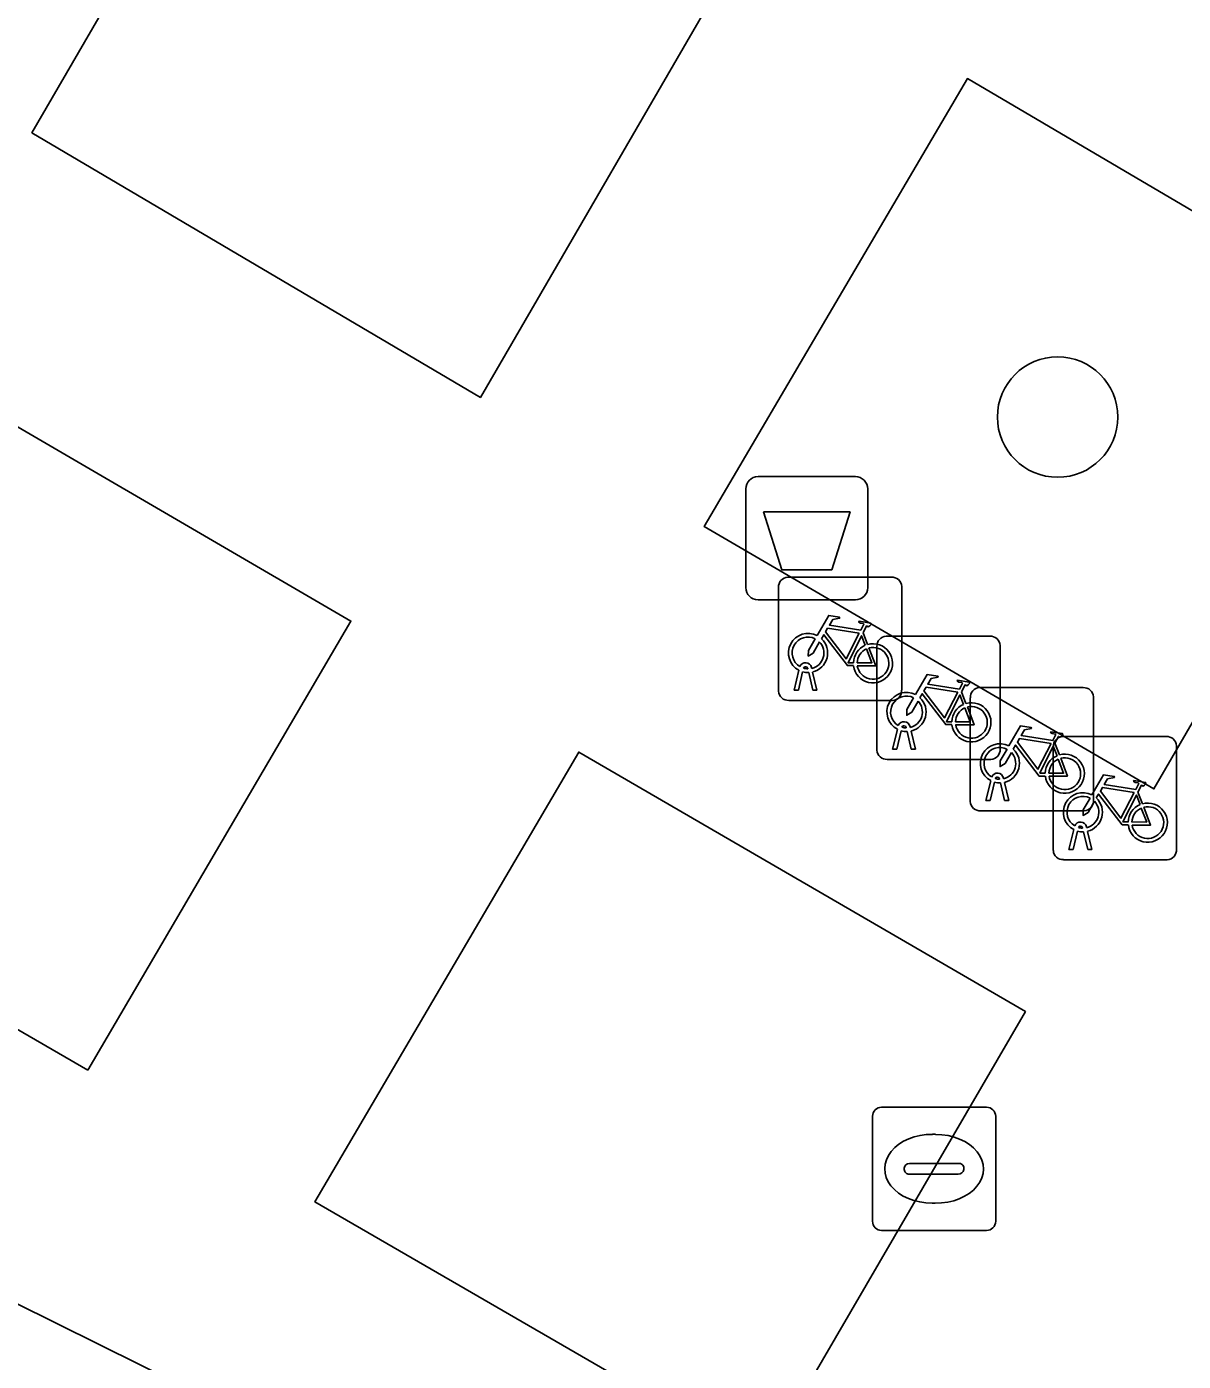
# Model space of a CAD drawing. Extents: x 160663 to 161506, y 382245 to 383291.
# Drawn here: x 161046.16 to 161055.55, y 383092.22 to 383103.06 of the extents above; entities that cross this region are included whole.
import ezdxf

# ---------------------------------------------------------------- set-up
doc = ezdxf.new("R2010")
doc.units = 0
for name, color, linetype in [('IMGEO_Afvalbak', 7, 'Continuous'), ('IMGEO_Boom', 7, 'Continuous'), ('IMGEO_Fietsenrek', 7, 'Continuous'), ('IMGEO_Groenvoorziening', 7, 'Continuous'), ('IMGEO_Kolk', 7, 'Continuous'), ('IMGEO_Rijbaan_lokaal_open', 7, 'Continuous'), ('IMGEO_Voetpad_open', 7, 'Continuous')]:
    doc.layers.add(name, color=color, linetype=linetype)

msp = doc.modelspace()

# ---------------------------------------------------------------- linework, layer by layer
at = {"layer": 'IMGEO_Afvalbak'}
for p, q in [((161052.095, 383099.404), (161052.885, 383099.404)), ((161052.885, 383099.404), (161052.095, 383099.404)), ((161051.995, 383098.504), (161051.995, 383099.304)), ((161051.995, 383099.304), (161051.995, 383098.504)), ((161052.985, 383099.304), (161052.985, 383098.504)), ((161052.985, 383098.504), (161052.985, 383099.304)), ((161052.885, 383098.404), (161052.095, 383098.404)), ((161052.095, 383098.404), (161052.885, 383098.404))]:
    msp.add_line(p, q, dxfattribs=at)
msp.add_lwpolyline([(161052.138, 383099.118), (161052.842, 383099.118), (161052.693, 383098.648), (161052.287, 383098.648), (161052.138, 383099.118)], dxfattribs=at)
for centre, start, end in [((161052.095, 383099.304), 90, 180), ((161052.095, 383099.304), 90, 180), ((161052.885, 383099.304), 0, 90), ((161052.885, 383099.304), 360, 90), ((161052.095, 383098.504), 180, 270), ((161052.095, 383098.504), 180, 270), ((161052.885, 383098.504), 270, 0), ((161052.885, 383098.504), 270, 0)]:
    msp.add_arc(centre, 0.1, start, end, dxfattribs=at)
at = {"layer": 'IMGEO_Boom'}
msp.add_circle((161054.527, 383099.888), 0.489, dxfattribs=at)
at = {"layer": 'IMGEO_Fietsenrek'}
for p, q in [((161052.336, 383098.588), (161053.177, 383098.588)), ((161053.177, 383098.588), (161052.336, 383098.588)), ((161053.261, 383098.513), (161053.261, 383097.672)), ((161053.261, 383097.672), (161053.261, 383098.513)), ((161052.261, 383097.663), (161052.261, 383098.504)), ((161052.261, 383098.504), (161052.261, 383097.663)), ((161052.948, 383098.137), (161052.984, 383098.042)), ((161053.135, 383098.109), (161053.976, 383098.109)), ((161053.976, 383098.109), (161053.135, 383098.109)), ((161053.06, 383097.184), (161053.06, 383098.025)), ((161053.06, 383098.025), (161053.06, 383097.184)), ((161054.06, 383098.034), (161054.06, 383097.193)), ((161054.06, 383097.193), (161054.06, 383098.034)), ((161052.53, 383097.855), (161052.531, 383097.848)), ((161052.388, 383097.672), (161052.427, 383097.832)), ((161052.457, 383097.82), (161052.422, 383097.672)), ((161052.499, 383097.844), (161052.498, 383097.848)), ((161052.54, 383097.672), (161052.506, 383097.814)), ((161052.538, 383097.818), (161052.573, 383097.672)), ((161052.422, 383097.672), (161052.388, 383097.672)), ((161052.573, 383097.672), (161052.54, 383097.672)), ((161053.747, 383097.658), (161053.783, 383097.563)), ((161053.893, 383097.692), (161054.734, 383097.692)), ((161054.734, 383097.692), (161053.893, 383097.692)), ((161053.186, 383097.588), (161052.345, 383097.588)), ((161052.345, 383097.588), (161053.186, 383097.588)), ((161053.818, 383096.767), (161053.818, 383097.608)), ((161053.818, 383097.608), (161053.818, 383096.767)), ((161054.818, 383097.617), (161054.818, 383096.776)), ((161054.818, 383096.776), (161054.818, 383097.617)), ((161053.187, 383097.193), (161053.226, 383097.353)), ((161053.256, 383097.341), (161053.221, 383097.193)), ((161053.298, 383097.365), (161053.297, 383097.369)), ((161053.339, 383097.193), (161053.305, 383097.335)), ((161053.329, 383097.376), (161053.33, 383097.369)), ((161053.337, 383097.339), (161053.372, 383097.193)), ((161054.492, 383096.37), (161054.492, 383097.211)), ((161054.492, 383097.211), (161054.492, 383096.37)), ((161054.505, 383097.241), (161054.541, 383097.146)), ((161054.567, 383097.295), (161055.408, 383097.295)), ((161055.408, 383097.295), (161054.567, 383097.295)), ((161055.492, 383097.22), (161055.492, 383096.379)), ((161055.492, 383096.379), (161055.492, 383097.22)), ((161053.985, 383097.109), (161053.144, 383097.109)), ((161053.144, 383097.109), (161053.985, 383097.109)), ((161053.221, 383097.193), (161053.187, 383097.193)), ((161053.372, 383097.193), (161053.339, 383097.193)), ((161053.945, 383096.776), (161053.984, 383096.936)), ((161054.014, 383096.924), (161053.979, 383096.776)), ((161054.056, 383096.948), (161054.055, 383096.952)), ((161054.097, 383096.776), (161054.063, 383096.918)), ((161054.087, 383096.959), (161054.088, 383096.952)), ((161054.095, 383096.922), (161054.13, 383096.776)), ((161053.979, 383096.776), (161053.945, 383096.776)), ((161054.13, 383096.776), (161054.097, 383096.776)), ((161055.179, 383096.844), (161055.215, 383096.749)), ((161054.743, 383096.692), (161053.902, 383096.692)), ((161053.902, 383096.692), (161054.743, 383096.692)), ((161054.73, 383096.551), (161054.729, 383096.555)), ((161054.761, 383096.562), (161054.762, 383096.555)), ((161054.619, 383096.379), (161054.658, 383096.539)), ((161054.688, 383096.527), (161054.653, 383096.379)), ((161054.771, 383096.379), (161054.737, 383096.521)), ((161054.769, 383096.525), (161054.804, 383096.379)), ((161054.653, 383096.379), (161054.619, 383096.379)), ((161054.804, 383096.379), (161054.771, 383096.379)), ((161055.417, 383096.295), (161054.576, 383096.295)), ((161054.576, 383096.295), (161055.417, 383096.295))]:
    msp.add_line(p, q, dxfattribs=at)
for points in [[(161052.574, 383098.114), (161052.669, 383098.278), (161052.755, 383098.264), (161052.757, 383098.255), (161052.701, 383098.244), (161052.674, 383098.199), (161052.93, 383098.158)], [(161052.93, 383098.158), (161052.955, 383098.207), (161052.949, 383098.211), (161052.926, 383098.215), (161052.914, 383098.222), (161052.913, 383098.225), (161052.915, 383098.23), (161053.01, 383098.215), (161053.012, 383098.205), (161053.002, 383098.192), (161052.99, 383098.186), (161052.976, 383098.192), (161052.948, 383098.137)], [(161052.595, 383098.062), (161052.543, 383097.972), (161052.503, 383097.947), (161052.504, 383097.994), (161052.559, 383098.088)], [(161052.87, 383097.87), (161052.82, 383097.87), (161052.629, 383098.121), (161052.61, 383098.089)], [(161052.917, 383098.133), (161052.66, 383098.174), (161052.643, 383098.145), (161052.81, 383097.925), (161052.917, 383098.133)], [(161052.965, 383098.035), (161052.935, 383098.112), (161052.826, 383097.894), (161052.869, 383097.894)], [(161052.899, 383097.894), (161053.019, 383097.893), (161052.975, 383098.007)], [(161052.995, 383098.014), (161053.05, 383097.869), (161052.9, 383097.869)], [(161053.373, 383097.635), (161053.468, 383097.799), (161053.554, 383097.785), (161053.556, 383097.776), (161053.5, 383097.765), (161053.473, 383097.72), (161053.729, 383097.679)], [(161053.729, 383097.679), (161053.754, 383097.728), (161053.748, 383097.732), (161053.725, 383097.736), (161053.713, 383097.743), (161053.712, 383097.746), (161053.714, 383097.751), (161053.809, 383097.736), (161053.811, 383097.726), (161053.801, 383097.713), (161053.789, 383097.707), (161053.775, 383097.713), (161053.747, 383097.658)], [(161053.669, 383097.391), (161053.619, 383097.391), (161053.428, 383097.642), (161053.409, 383097.61)], [(161053.716, 383097.654), (161053.459, 383097.695), (161053.442, 383097.666), (161053.609, 383097.446), (161053.716, 383097.654)], [(161053.394, 383097.583), (161053.342, 383097.493), (161053.302, 383097.468), (161053.303, 383097.515), (161053.358, 383097.609)], [(161053.764, 383097.556), (161053.734, 383097.633), (161053.625, 383097.415), (161053.668, 383097.415)], [(161053.794, 383097.535), (161053.849, 383097.39), (161053.699, 383097.39)], [(161053.698, 383097.415), (161053.818, 383097.414), (161053.774, 383097.528)], [(161054.131, 383097.218), (161054.226, 383097.382), (161054.312, 383097.368), (161054.314, 383097.359), (161054.258, 383097.348), (161054.231, 383097.303), (161054.487, 383097.262)], [(161054.487, 383097.262), (161054.512, 383097.311), (161054.506, 383097.315), (161054.483, 383097.319), (161054.471, 383097.326), (161054.47, 383097.329), (161054.472, 383097.334), (161054.567, 383097.319), (161054.569, 383097.309), (161054.559, 383097.296), (161054.547, 383097.29), (161054.533, 383097.296), (161054.505, 383097.241)], [(161054.427, 383096.974), (161054.377, 383096.974), (161054.186, 383097.225), (161054.167, 383097.193)], [(161054.474, 383097.237), (161054.217, 383097.278), (161054.2, 383097.249), (161054.367, 383097.029), (161054.474, 383097.237)], [(161054.522, 383097.139), (161054.492, 383097.216), (161054.383, 383096.998), (161054.426, 383096.998)], [(161054.152, 383097.166), (161054.1, 383097.076), (161054.06, 383097.051), (161054.061, 383097.098), (161054.116, 383097.192)], [(161054.456, 383096.998), (161054.576, 383096.997), (161054.532, 383097.111)], [(161054.552, 383097.118), (161054.607, 383096.973), (161054.457, 383096.973)], [(161054.805, 383096.821), (161054.9, 383096.985), (161054.986, 383096.971), (161054.988, 383096.962), (161054.932, 383096.951), (161054.905, 383096.906), (161055.161, 383096.865)], [(161055.148, 383096.84), (161054.891, 383096.881), (161054.874, 383096.852), (161055.041, 383096.632), (161055.148, 383096.84)], [(161055.161, 383096.865), (161055.186, 383096.914), (161055.18, 383096.918), (161055.157, 383096.922), (161055.145, 383096.929), (161055.144, 383096.932), (161055.146, 383096.937), (161055.241, 383096.922), (161055.243, 383096.912), (161055.233, 383096.899), (161055.221, 383096.893), (161055.207, 383096.899), (161055.179, 383096.844)], [(161054.826, 383096.769), (161054.774, 383096.679), (161054.734, 383096.654), (161054.735, 383096.701), (161054.79, 383096.795)], [(161055.101, 383096.577), (161055.051, 383096.577), (161054.86, 383096.828), (161054.841, 383096.796)], [(161055.196, 383096.742), (161055.166, 383096.819), (161055.057, 383096.601), (161055.1, 383096.601)], [(161055.13, 383096.601), (161055.25, 383096.6), (161055.206, 383096.714)], [(161055.226, 383096.721), (161055.281, 383096.576), (161055.131, 383096.576)]]:
    msp.add_lwpolyline(points, dxfattribs=at)
for centre, radius, start, end in [((161052.339, 383098.51), 0.0779, 92.4484, 184.2845), ((161052.339, 383098.51), 0.0779, 92.4484, 184.2845), ((161053.183, 383098.51), 0.0779, 2.4484, 94.2845), ((161053.183, 383098.51), 0.0779, 2.4484, 94.2845), ((161052.501, 383097.973), 0.159, 62.6766, 242.1369), ((161052.501, 383097.973), 0.129, 63.3192, 238.903), ((161052.501, 383097.973), 0.159, 283.5766, 46.6042), ((161053.138, 383098.031), 0.0779, 92.4484, 184.2845), ((161053.138, 383098.031), 0.0779, 92.4484, 184.2845), ((161053.982, 383098.031), 0.0779, 2.4484, 94.2845), ((161053.982, 383098.031), 0.0779, 2.4484, 94.2845), ((161052.501, 383097.973), 0.129, 283.6043, 43.4302), ((161053.028, 383097.889), 0.159, 113.3408, 178.3217), ((161053.028, 383097.889), 0.159, 187.0065, 105.7708), ((161053.028, 383097.889), 0.129, 113.923, 177.9556), ((161053.028, 383097.889), 0.129, 188.6715, 104.5883), ((161052.481, 383097.844), 0.0499, 12.8025, 158.6934), ((161052.481, 383097.844), 0.0174, 12.8025, 163.4502), ((161052.501, 383097.973), 0.159, 253.9967, 271.7867), ((161052.501, 383097.973), 0.129, 253.415, 269.0204), ((161052.339, 383097.666), 0.0779, 182.4484, 274.2845), ((161052.339, 383097.666), 0.0779, 182.4484, 274.2845), ((161053.3, 383097.494), 0.159, 62.6766, 242.1369), ((161053.183, 383097.666), 0.0779, 272.4484, 4.2845), ((161053.183, 383097.666), 0.0779, 272.4484, 4.2845), ((161053.896, 383097.614), 0.0779, 92.4484, 184.2845), ((161053.896, 383097.614), 0.0779, 92.4484, 184.2845), ((161054.74, 383097.614), 0.0779, 2.4484, 94.2845), ((161054.74, 383097.614), 0.0779, 2.4484, 94.2845), ((161053.3, 383097.494), 0.129, 63.3192, 238.903), ((161053.3, 383097.494), 0.129, 283.6043, 43.4302), ((161053.3, 383097.494), 0.159, 283.5766, 46.6042), ((161053.827, 383097.41), 0.159, 113.3408, 178.3217), ((161053.827, 383097.41), 0.159, 187.0065, 105.7708), ((161053.827, 383097.41), 0.129, 188.6715, 104.5883), ((161053.827, 383097.41), 0.129, 113.923, 177.9556), ((161053.28, 383097.365), 0.0499, 12.8025, 158.6934), ((161053.3, 383097.494), 0.159, 253.9967, 271.7867), ((161053.28, 383097.365), 0.0174, 12.8025, 163.4502), ((161053.3, 383097.494), 0.129, 253.415, 269.0204), ((161054.058, 383097.077), 0.159, 62.6766, 242.1369), ((161054.058, 383097.077), 0.129, 63.3192, 238.903), ((161054.57, 383097.217), 0.0779, 92.4484, 184.2845), ((161054.57, 383097.217), 0.0779, 92.4484, 184.2845), ((161055.414, 383097.217), 0.0779, 2.4484, 94.2845), ((161055.414, 383097.217), 0.0779, 2.4484, 94.2845), ((161053.138, 383097.187), 0.0779, 182.4484, 274.2845), ((161053.138, 383097.187), 0.0779, 182.4484, 274.2845), ((161053.982, 383097.187), 0.0779, 272.4484, 4.2845), ((161053.982, 383097.187), 0.0779, 272.4484, 4.2845), ((161054.058, 383097.077), 0.129, 283.6043, 43.4302), ((161054.058, 383097.077), 0.159, 283.5766, 46.6042), ((161054.585, 383096.993), 0.159, 113.3408, 178.3217), ((161054.585, 383096.993), 0.159, 187.0065, 105.7708), ((161054.585, 383096.993), 0.129, 113.923, 177.9556), ((161054.585, 383096.993), 0.129, 188.6715, 104.5883), ((161054.038, 383096.948), 0.0499, 12.8025, 158.6934), ((161054.058, 383097.077), 0.159, 253.9967, 271.7867), ((161054.038, 383096.948), 0.0174, 12.8025, 163.4502), ((161054.058, 383097.077), 0.129, 253.415, 269.0204), ((161054.732, 383096.68), 0.159, 62.6766, 242.1369), ((161054.732, 383096.68), 0.129, 63.3192, 238.903), ((161054.74, 383096.77), 0.0779, 272.4484, 4.2845), ((161054.74, 383096.77), 0.0779, 272.4484, 4.2845), ((161054.732, 383096.68), 0.159, 283.5766, 46.6042), ((161053.896, 383096.77), 0.0779, 182.4484, 274.2845), ((161053.896, 383096.77), 0.0779, 182.4484, 274.2845), ((161054.732, 383096.68), 0.129, 283.6043, 43.4302), ((161055.259, 383096.596), 0.159, 113.3408, 178.3217), ((161055.259, 383096.596), 0.159, 187.0065, 105.7708), ((161055.259, 383096.596), 0.129, 113.923, 177.9556), ((161055.259, 383096.596), 0.129, 188.6715, 104.5883), ((161054.712, 383096.551), 0.0499, 12.8025, 158.6934), ((161054.712, 383096.551), 0.0174, 12.8025, 163.4502), ((161054.732, 383096.68), 0.129, 253.415, 269.0204), ((161054.732, 383096.68), 0.159, 253.9967, 271.7867), ((161054.57, 383096.373), 0.0779, 182.4484, 274.2845), ((161054.57, 383096.373), 0.0779, 182.4484, 274.2845), ((161055.414, 383096.373), 0.0779, 272.4484, 4.2845), ((161055.414, 383096.373), 0.0779, 272.4484, 4.2845)]:
    msp.add_arc(centre, radius, start, end, dxfattribs=at)
at = {"layer": 'IMGEO_Groenvoorziening'}
msp.add_lwpolyline([(161057.418, 383100.505), (161053.794, 383102.635), (161051.658, 383098.999), (161055.309, 383096.869)], close=True, dxfattribs=at)
at = {"layer": 'IMGEO_Kolk'}
for p, q in [((161053.098, 383094.286), (161053.95, 383094.286)), ((161053.023, 383093.36), (161053.023, 383094.212)), ((161054.024, 383094.212), (161054.024, 383093.36)), ((161053.511, 383094.066), (161053.536, 383094.066)), ((161053.282, 383093.78), (161053.282, 383093.792)), ((161053.72, 383093.743), (161053.322, 383093.743)), ((161053.325, 383093.829), (161053.723, 383093.829)), ((161053.766, 383093.792), (161053.766, 383093.78)), ((161053.534, 383093.506), (161053.509, 383093.506)), ((161053.95, 383093.286), (161053.098, 383093.286))]:
    msp.add_line(p, q, dxfattribs=at)
for points in [[(161053.098, 383094.286), (161053.95, 383094.286)], [(161053.023, 383093.36), (161053.023, 383094.212)], [(161054.024, 383094.212), (161054.024, 383093.36)], [(161053.95, 383093.286), (161053.098, 383093.286)]]:
    msp.add_lwpolyline(points, dxfattribs=at)
for centre, radius, start, end in [((161053.1, 383094.21), 0.0765, 91.552, 178.448), ((161053.1, 383094.21), 0.0765, 91.552, 178.448), ((161053.948, 383094.21), 0.0765, 1.552, 88.448), ((161053.948, 383094.21), 0.0765, 1.552, 88.448), ((161053.322, 383093.789), 0.0403, 85.8775, 175.7526), ((161053.319, 383093.779), 0.0366, 178.938, 274.7102), ((161053.723, 383093.786), 0.043, 264.8664, 352.4533), ((161053.727, 383093.791), 0.0386, 1.7309, 96.639), ((161053.1, 383093.362), 0.0765, 181.552, 268.448), ((161053.1, 383093.362), 0.0765, 181.552, 268.448), ((161053.948, 383093.362), 0.0765, 271.552, 358.448), ((161053.948, 383093.362), 0.0765, 271.552, 358.448)]:
    msp.add_arc(centre, radius, start, end, dxfattribs=at)
for centre, major_axis, ratio, start_param, end_param in [((161053.51, 383093.786), (-0.387, 0.002), 0.722429, 4.712389, 7.853982), ((161053.535, 383093.786), (-0.39, 0.002), 0.717154, 1.570796, 4.712389)]:
    msp.add_ellipse(centre, major_axis=major_axis, ratio=ratio, start_param=start_param, end_param=end_param, dxfattribs=at)
at = {"layer": 'IMGEO_Rijbaan_lokaal_open'}
for points in [[(161046.2, 383102.196), (161049.841, 383100.047), (161051.978, 383103.728), (161048.325, 383105.859)], [(161046.653, 383094.586), (161048.789, 383098.232), (161045.126, 383100.366), (161042.995, 383096.706)], [(161050.639, 383097.169), (161048.497, 383093.517), (161052.14, 383091.41), (161054.265, 383095.062)]]:
    msp.add_lwpolyline(points, close=True, dxfattribs=at)
at = {"layer": 'IMGEO_Voetpad_open'}
for points in [[(161071.991, 383079.66), (161053.903, 383088.811), (161045.718, 383092.869), (161041.96, 383094.732), (161033.603, 383098.876), (161000, 383118.513), (160997.907, 383119.736)], [(161033.603, 383098.876), (161041.96, 383094.732), (161045.718, 383092.869), (161053.903, 383088.811), (161055.603, 383091.933), (161056.572, 383093.701), (161056.733, 383093.995), (161059.878, 383099.823), (161061.452, 383102.981), (161061.573, 383103.188), (161061.636, 383103.295), (161062.342, 383104.492), (161063.724, 383107.157), (161062.815, 383107.553), (161061.432, 383108.156), (161057.102, 383110.696), (161060.401, 383116.183)]]:
    msp.add_lwpolyline(points, dxfattribs=at)
for points in [[(161051.978, 383103.728), (161049.841, 383100.047), (161046.2, 383102.196), (161048.325, 383105.859)], [(161057.418, 383100.505), (161055.309, 383096.869), (161051.658, 383098.999), (161053.794, 383102.635)], [(161046.653, 383094.586), (161042.995, 383096.706), (161045.126, 383100.366), (161048.789, 383098.232)], [(161054.265, 383095.062), (161052.14, 383091.41), (161048.497, 383093.517), (161050.639, 383097.169)]]:
    msp.add_lwpolyline(points, close=True, dxfattribs=at)

doc.saveas('drawing.dxf')
